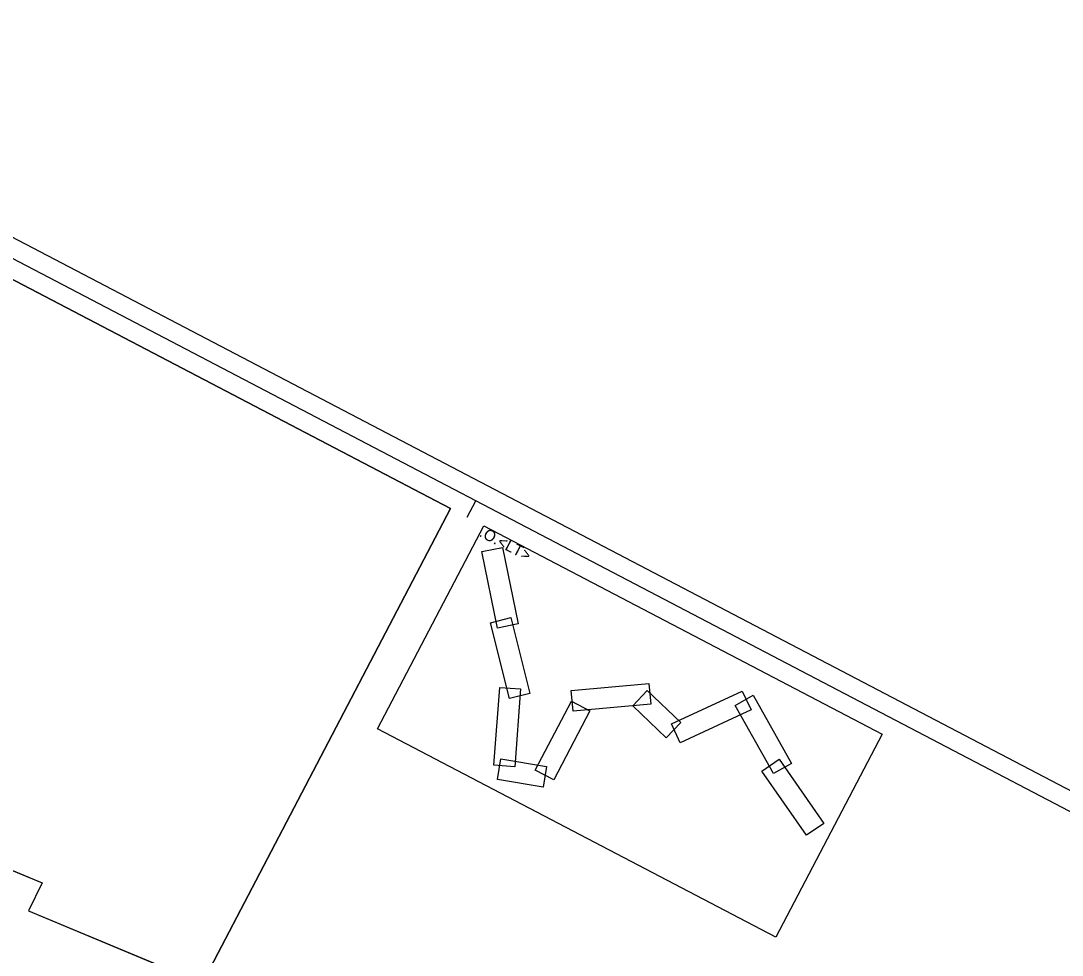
# Model space of a CAD drawing. Extents: x -866656 to -858817, y -1041816 to -1038653.
# Drawn here: x -860687.2 to -860409.2, y -1040252.9 to -1040003.5 of the extents above; entities that cross this region are included whole.
import ezdxf

# ---------------------------------------------------------------- set-up
doc = ezdxf.new("R2010")
doc.units = 0
for name, color, linetype in [('Hranice parcel', 7, 'Continuous'), ('SZDC', 7, 'Continuous'), ('tisk ramy', 7, 'Continuous'), ('Vrstva 21', 7, 'Continuous'), ('Vrstva 53', 7, 'Continuous')]:
    doc.layers.add(name, color=color, linetype=linetype)

msp = doc.modelspace()

# ---------------------------------------------------------------- linework, layer by layer
at = {"layer": 'Hranice parcel'}
for p, q in [((-860798.14, -1040185.35), (-860681.52, -1040233.61)), ((-860681.52, -1040233.61), (-860685.09, -1040241.12)), ((-860685.09, -1040241.12), (-860558.47, -1040293.91))]:
    msp.add_line(p, q, dxfattribs=at)
at = {"layer": 'SZDC'}
msp.add_lwpolyline([(-861261.75, -1039976.4), (-861207.66, -1040016.44), (-861178.07, -1040032.92), (-861123.93, -1040056.86), (-861120.81, -1040053.41), (-861111.29, -1040057.53), (-861106.75, -1040059.49), (-861091.91, -1040065.91), (-861080.02, -1040037.82), (-861096.96, -1040029.84), (-861063.4, -1040039.15), (-861045.83, -1040048.83), (-861015.69, -1040065.42), (-860995.26, -1040081.93), (-860925.73, -1040118.15), (-860902.64, -1040130.18), (-860914.76, -1040137.1), (-860798.14, -1040185.35), (-860681.52, -1040233.61), (-860685.09, -1040241.12), (-860558.47, -1040293.91), (-860442.88, -1040345.07), (-860431.3, -1040350.27), (-860382.79, -1040375.51)], dxfattribs=at)
at = {"layer": 'tisk ramy'}
msp.add_line((-860568.05, -1040136.01), (-860565.74, -1040131.59), dxfattribs=at)
for points in [[(-861631.44, -1039903.51), (-860515.05, -1040487.66), (-860377.36, -1040224.52), (-861493.75, -1039640.37)], [(-861491.64, -1039647.11), (-860384.11, -1040226.63), (-860517.16, -1040480.91), (-861624.69, -1039901.4)], [(-861617.95, -1039899.29), (-860700.91, -1040379.13), (-860572.48, -1040133.7), (-861489.53, -1039653.85)], [(-861489.53, -1039653.85), (-860572.48, -1040133.7), (-860700.91, -1040379.13), (-861617.95, -1039899.29)]]:
    msp.add_lwpolyline(points, close=True, dxfattribs=at)
at = {"layer": 'Vrstva 21'}
for points in [[(-860591.95, -1040192.47), (-860563.63, -1040138.33), (-860457.3, -1040193.96), (-860485.63, -1040248.1)], [(-860564.09, -1040145.2), (-860558.62, -1040144.08), (-860554.46, -1040164.51), (-860559.93, -1040165.62)], [(-860561.83, -1040164.17), (-860556.41, -1040162.81), (-860551.35, -1040183.03), (-860556.76, -1040184.39)], [(-860539.79, -1040187.81), (-860540.29, -1040182.26), (-860519.53, -1040180.39), (-860519.03, -1040185.94)], [(-860559.34, -1040181.46), (-860553.77, -1040181.87), (-860555.31, -1040202.66), (-860560.88, -1040202.25)], [(-860523.86, -1040186.34), (-860520.02, -1040182.29), (-860511.04, -1040190.83), (-860514.89, -1040194.87)], [(-860511.19, -1040196.24), (-860513.54, -1040191.18), (-860494.63, -1040182.41), (-860492.28, -1040187.47)], [(-860496.52, -1040186.29), (-860491.66, -1040183.56), (-860481.44, -1040201.73), (-860486.31, -1040204.46)], [(-860544.93, -1040206.14), (-860549.87, -1040203.55), (-860540.21, -1040185.08), (-860535.26, -1040187.66)], [(-860559.97, -1040206.07), (-860559.08, -1040200.56), (-860546.85, -1040202.54), (-860547.74, -1040208.05)], [(-860489.35, -1040203.8), (-860484.77, -1040200.62), (-860472.88, -1040217.75), (-860477.47, -1040220.93)]]:
    msp.add_lwpolyline(points, close=True, dxfattribs=at)
at = {"layer": 'Vrstva 53'}
msp.add_lwpolyline([(-861261.75, -1039976.4), (-861207.66, -1040016.44), (-861178.07, -1040032.92), (-861123.93, -1040056.86), (-861120.81, -1040053.41), (-861111.29, -1040057.53), (-861106.75, -1040059.49), (-861091.91, -1040065.91), (-861080.02, -1040037.82), (-861096.96, -1040029.84), (-861063.4, -1040039.15), (-861045.83, -1040048.83), (-861015.69, -1040065.42), (-860995.26, -1040081.93), (-860925.73, -1040118.15), (-860902.64, -1040130.18), (-860914.76, -1040137.1), (-860798.14, -1040185.35), (-860681.52, -1040233.61), (-860685.09, -1040241.12), (-860558.47, -1040293.91), (-860442.88, -1040345.07), (-860431.3, -1040350.27), (-860382.79, -1040375.51)], dxfattribs=at)

# ---------------------------------------------------------------- texts
at = {"layer": 'tisk ramy'}
msp.add_text('.O.<LT>', height=3, rotation=332.3792, dxfattribs=at).set_placement((-860565.02, -1040140.99))

doc.saveas('drawing.dxf')
